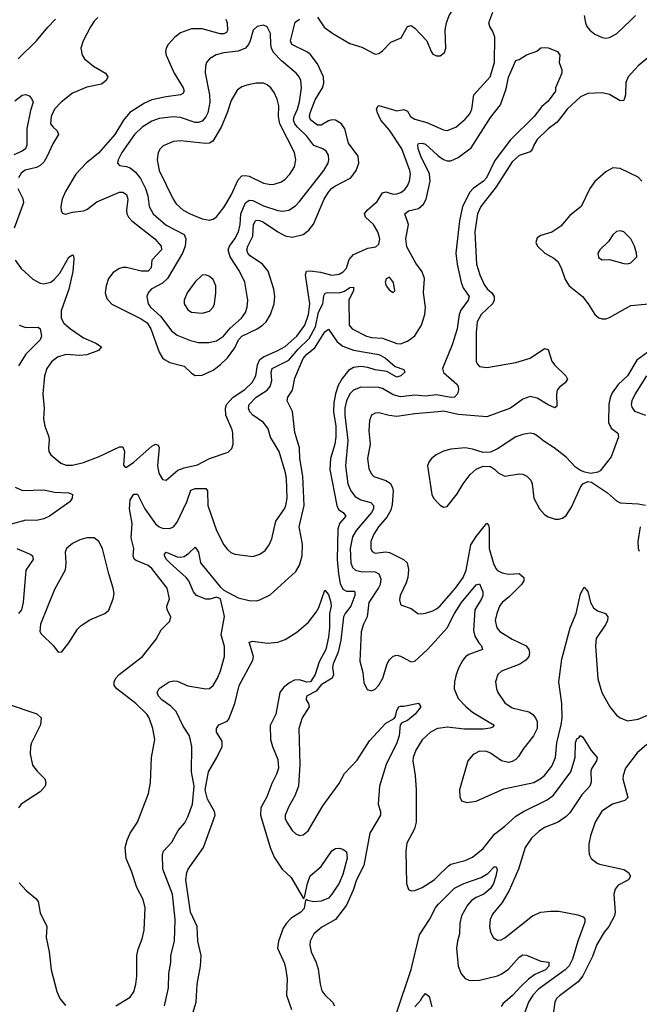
# Model space of a CAD drawing. Header units: inches. Extents: x 1682530 to 1839546, y 640742 to 791647.
# Tile 403 of 656: x 1747677 to 1751116, y 741338 to 746808. Entities that reach past the tile are written whole.
import ezdxf

# ---------------------------------------------------------------- set-up
doc = ezdxf.new("R2010")
doc.units = ezdxf.units.IN
doc.header["$MEASUREMENT"] = 0
doc.layers.add('B7744', color=7, linetype='Continuous')
doc.layers.add('B7754', color=7, linetype='Continuous')

msp = doc.modelspace()

# ---------------------------------------------------------------- linework, layer by layer
at = {"layer": 'B7744', "color": 5}
for points, elevation in [([(1747667.8, 746590), (1747770.5, 746690), (1747833.3, 746766.7), (1747875.5, 746810)], 680), ([(1748110, 746820.3), (1748090, 746799.3), (1748070, 746767.4), (1748028.4, 746690), (1748016.6, 746650), (1748023.2, 746610), (1748036.2, 746590), (1748087.1, 746550), (1748152, 746510), (1748165.2, 746490), (1748157.3, 746470), (1748130.6, 746449.4), (1748050, 746432.6), (1747970, 746399), (1747906.2, 746350), (1747870, 746309.7), (1747851.8, 746270), (1747848.4, 746230), (1747862.3, 746210), (1747885.2, 746190), (1747891.3, 746170), (1747861.1, 746118.9), (1747829, 746050), (1747810, 746017.1), (1747790, 745997), (1747770, 745987.3), (1747707.5, 745972.5), (1747685, 745955), (1747669.4, 745930)], 680), ([(1748821.5, 746810), (1748828.6, 746790), (1748830, 746747), (1748824.1, 746735.9), (1748810, 746728.2), (1748790, 746729.4), (1748690, 746756.4), (1748630, 746756.3), (1748570, 746735.5), (1748538.4, 746710), (1748501.3, 746670), (1748489.1, 746650), (1748486.2, 746630), (1748490.2, 746610), (1748535, 746510), (1748583.8, 746430), (1748588.9, 746410), (1748582.5, 746397.5), (1748570.1, 746389.9), (1748490, 746379.1), (1748410, 746362.1), (1748370, 746343.9), (1748288.5, 746291.5), (1748252.7, 746250), (1748205.3, 746170), (1748113.6, 746066.4), (1748045.1, 746010), (1747988.8, 745950), (1747930, 745853.7), (1747912, 745810), (1747905, 745770), (1747906.7, 745746.7), (1747913.4, 745733.4), (1747930, 745727.6), (1747970, 745739.3), (1748030, 745745.5), (1748050, 745752.6), (1748104.8, 745795.2), (1748230, 745848.9), (1748250, 745850.1), (1748270, 745836.5), (1748276.4, 745810), (1748269.6, 745749.6), (1748271.9, 745730), (1748281.1, 745710), (1748299.8, 745690), (1748427.4, 745590), (1748462.2, 745550), (1748463.8, 745530), (1748410, 745471.9), (1748407, 745430), (1748390, 745411.6), (1748350, 745410.4), (1748270, 745430.5), (1748250, 745431.3), (1748230, 745426), (1748196.1, 745403.9), (1748170.2, 745370), (1748156.3, 745330), (1748151.1, 745290), (1748159.6, 745259.6), (1748187.8, 745227.8), (1748350, 745146.3), (1748383.6, 745123.6), (1748405.2, 745090), (1748450, 744960.3), (1748469, 744929), (1748479.8, 744919.8), (1748510, 744902.9), (1748590, 744882.6), (1748630, 744844.6), (1748650, 744831.5), (1748690, 744832.9), (1748750, 744860.5), (1748790.3, 744889.7), (1748830, 744930.1), (1748870, 744985.7), (1748891.2, 745030), (1748909.9, 745050), (1748995, 745090), (1749024.8, 745110), (1749044.9, 745130), (1749068.5, 745170), (1749089.8, 745230), (1749093.3, 745270), (1749087.3, 745310), (1749055.6, 745410), (1749025, 745450), (1748955.9, 745495.9), (1748943.6, 745510), (1748937.9, 745530), (1748942.9, 745550), (1748970, 745606), (1748975.2, 745670), (1748985, 745690), (1748990, 745693.8), (1749008.1, 745691.9), (1749030, 745683.1), (1749110, 745628.4), (1749150, 745607.3), (1749190, 745600.4), (1749250, 745614.7), (1749281.8, 745638.2), (1749307.8, 745672.2), (1749366.7, 745810), (1749390.4, 745850), (1749409.1, 745870.9), (1749430, 745885.6), (1749514.4, 745930), (1749544.7, 745970), (1749559.5, 746010), (1749555.8, 746050), (1749502.4, 746122.4), (1749482.1, 746202.1), (1749463.5, 746230), (1749430, 746249.8), (1749410, 746251.6), (1749390, 746246.2), (1749350, 746222), (1749330, 746220.8), (1749291.2, 746251.2), (1749285, 746270), (1749288.3, 746290), (1749317, 746363), (1749357.9, 746430), (1749365.2, 746454.8), (1749363.4, 746490), (1749330, 746561.8), (1749290, 746615.3), (1749270, 746629.9), (1749188.2, 746670), (1749179.2, 746690), (1749205.8, 746794.2), (1749229.5, 746810.5)], 720), ([(1749330, 746822.2), (1749366.9, 746766.9), (1749414.5, 746730), (1749510, 746675.8), (1749575.8, 746655.8), (1749650, 746616.9), (1749670, 746618.9), (1749690, 746633.8), (1749737.4, 746682.6), (1749793.4, 746706.6), (1749830, 746770.2), (1749850, 746775.5), (1749870, 746761.2), (1749937, 746690), (1749960.4, 746630), (1749970, 746616.3), (1749990, 746606.4), (1750000, 746606.4)], 720), ([(1747650, 746356.5), (1747690, 746388.2), (1747710, 746392.7), (1747730, 746384.9), (1747743, 746370), (1747751.3, 746350), (1747737.1, 746302.9), (1747716.9, 746203.1), (1747717, 746110), (1747708.4, 746090), (1747690, 746076.7), (1747643.2, 746056.8)], 660), ([(1747652.2, 745472.2), (1747685.4, 745425.4), (1747750, 745365.6), (1747790, 745343.2), (1747810, 745339.8), (1747850, 745349.5), (1747870, 745366), (1747899.9, 745400.1), (1747950, 745487.7), (1747970, 745502.4), (1747975.2, 745495.2), (1747976.9, 745476.9), (1747970.7, 745409.3), (1747949.7, 745310), (1747906.9, 745190), (1747906.6, 745150), (1747921.7, 745121.7), (1747958.7, 745090), (1748030, 745040.7), (1748099.5, 745010), (1748130.5, 744990), (1748114.4, 744970), (1748050, 744946.2), (1748010, 744941.6), (1747932.8, 744947.2), (1747886.9, 744933.1), (1747852.6, 744907.4), (1747827.3, 744870), (1747815, 744830), (1747804.5, 744730), (1747812.1, 744650), (1747809.4, 744590), (1747815.5, 744550), (1747838.5, 744490), (1747840.8, 744470), (1747835.8, 744430), (1747838.4, 744410), (1747850, 744390.7), (1747904.3, 744344.3), (1747934, 744334), (1747970, 744332.8), (1748030, 744347.4), (1748118.6, 744381.4), (1748230, 744434.5), (1748250, 744434.3), (1748259.3, 744410), (1748253, 744333), (1748262.3, 744322.3), (1748270, 744321.3), (1748310, 744349.3), (1748410, 744438.4), (1748430, 744449), (1748444.6, 744444.6), (1748451.4, 744431.4), (1748442.3, 744330), (1748448.9, 744288.9), (1748470, 744254.4), (1748490, 744250.4), (1748554.6, 744305.4), (1748590, 744319), (1748664.3, 744335.7), (1748730, 744370.1), (1748833.8, 744406.2), (1748853.9, 744426.1), (1748862, 744450), (1748859.4, 744510), (1748855.7, 744530), (1748821.6, 744610), (1748818.7, 744650), (1748825.3, 744670), (1748861.9, 744710), (1748925.8, 744754.2), (1748967.2, 744792.8), (1748987.6, 744830), (1748996.2, 744890), (1749010, 744920.7), (1749030, 744935.4), (1749110, 744969.7), (1749150, 744993.1), (1749214.9, 745050), (1749259.2, 745110), (1749279.9, 745170), (1749287.9, 745230), (1749263.5, 745390), (1749269.5, 745410.5), (1749290, 745413.2), (1749346.1, 745406.1), (1749410, 745387.9), (1749450, 745393.6), (1749472.7, 745407.3), (1749490, 745428), (1749505, 745475), (1749530, 745503.6), (1749610, 745538.4), (1749654.4, 745545.6), (1749670, 745560.7), (1749675.1, 745590), (1749664.8, 745630), (1749641.2, 745670), (1749596.8, 745710), (1749591.6, 745730), (1749605, 745750), (1749661.9, 745798.1), (1749690, 745846.5), (1749710, 745850.7), (1749750, 745838.3), (1749770, 745840.7), (1749791.6, 745848.4), (1749814.9, 745865.1), (1749830, 745884.9), (1749840.9, 745910), (1749846, 745950), (1749843.2, 745970), (1749798.7, 746090), (1749730, 746193.6), (1749681.9, 746250), (1749662.9, 746290), (1749657.3, 746310), (1749660.2, 746319.8), (1749670, 746330.2), (1749770, 746300.8), (1749810, 746308.2), (1749830, 746298.7), (1749845.5, 746270), (1749870, 746255.1), (1749936.3, 746236.3), (1750000, 746208.2)], 680), ([(1748210, 741330.3), (1748290, 741378.4), (1748310, 741407.7), (1748321.5, 741450), (1748326.1, 741493.9), (1748326, 741610), (1748334.5, 741645.5), (1748357, 741703), (1748367.8, 741750), (1748373.5, 741873.5), (1748361.1, 741921.1), (1748326.6, 741986.6), (1748297.6, 742077.6), (1748268.4, 742148.4), (1748262.5, 742210), (1748272.7, 742250), (1748290.6, 742289.4), (1748330.8, 742350), (1748392.4, 742510), (1748403.1, 742570), (1748407.4, 742710), (1748426.2, 742810), (1748415.8, 742870), (1748394.4, 742930), (1748382.5, 742950), (1748321.2, 743010), (1748215.4, 743090), (1748201, 743110), (1748201, 743130), (1748210.6, 743150), (1748229.1, 743170.9), (1748357.6, 743270), (1748434.1, 743365.9), (1748461.6, 743418.4), (1748510, 743467.3), (1748516.3, 743490), (1748494.5, 743530), (1748494, 743550), (1748507.8, 743590), (1748495.1, 743650), (1748410, 743759.9), (1748390, 743775.7), (1748323.4, 743803.4), (1748314.4, 743810), (1748307.2, 743827.2), (1748310.5, 743870), (1748295.5, 743930), (1748300.1, 744010), (1748285.4, 744090), (1748290, 744140.3), (1748310, 744171.4), (1748330, 744172.2), (1748372, 744090), (1748430, 744006.6), (1748450, 743990.9), (1748470, 743982.8), (1748510, 743980.6), (1748530, 743990.2), (1748550, 744016.5), (1748604.5, 744130), (1748625.9, 744194.1), (1748650, 744204.2), (1748710, 744203.7), (1748719.1, 744190), (1748721.1, 744110), (1748769.2, 743970), (1748810, 743890.4), (1748830, 743864.4), (1748848.3, 743848.3), (1748870, 743839.6), (1748970, 743826.3), (1749010, 743838), (1749040, 743860), (1749062.3, 743890), (1749075.9, 743924.1), (1749097.6, 744022.4), (1749145.8, 744090), (1749153.7, 744110), (1749161.5, 744150), (1749158.3, 744258.3), (1749153, 744290), (1749116.8, 744410), (1749069.1, 744489.1), (1749055.8, 744535.8), (1749029.7, 744570), (1748970.9, 744610.9), (1748953.7, 744630), (1748946, 744650), (1748951.1, 744670), (1748989.9, 744710), (1749050.9, 744749.1), (1749066.4, 744770), (1749075.7, 744804.3), (1749072.4, 744850), (1749078.9, 744870), (1749170, 744916.6), (1749222.5, 744977.5), (1749284.1, 745035.9), (1749317.9, 745102.1), (1749336.1, 745183.9), (1749358.7, 745230), (1749365.7, 745274.3), (1749372, 745288), (1749387.8, 745292.2), (1749450, 745290.1), (1749479.8, 745300.2), (1749510, 745319.8), (1749530, 745322), (1749530, 745303), (1749503.9, 745250), (1749506.4, 745110), (1749522.6, 745090), (1749601.3, 745050), (1749630, 745041.7), (1749690, 745038.3), (1749770, 745008.8), (1749790, 745006.9), (1749830, 745021.1), (1749870, 745050.9), (1749907.3, 745110), (1749925.1, 745170), (1749929.5, 745210), (1749918.2, 745290), (1749922.9, 745370), (1749910, 745407.7), (1749875, 745455), (1749826.6, 745546.6), (1749820.5, 745590), (1749834.5, 745670), (1749814.5, 745730), (1749834.7, 745745.3), (1749890, 745759.5), (1749917.8, 745782.2), (1749932.7, 745810), (1749955.1, 745910), (1749951.5, 745951.5), (1749903, 746050), (1749888.3, 746090), (1749886.6, 746113.4), (1749890, 746119.1), (1749910, 746122.6), (1749930, 746115.8), (1749995.3, 746055.3), (1750000, 746052.1)], 660), ([(1747666.5, 745870), (1747694.3, 745814.3), (1747696.8, 745790), (1747646.5, 745650)], 680), ([(1747673.7, 745110), (1747710, 745097.1), (1747779.6, 745099.6), (1747790.2, 745090.2), (1747797.1, 745050), (1747790.2, 745030), (1747710.9, 744950), (1747670, 744885.7)], 660), ([(1748479.8, 741330), (1748503.1, 741430), (1748503.8, 741510), (1748515.3, 741570), (1748516.5, 741610), (1748536.2, 741690), (1748539.9, 741810), (1748524.7, 741950), (1748470.6, 742090), (1748469, 742170), (1748475.6, 742190), (1748521.4, 742238.6), (1748555.4, 742304.6), (1748593, 742347), (1748610, 742379.3), (1748636.8, 742450), (1748645.5, 742550), (1748629.8, 742630), (1748632.7, 742770), (1748619.3, 742830), (1748583.9, 742883.9), (1748544.8, 742964.8), (1748514.7, 742994.7), (1748466.2, 743030), (1748446.9, 743050), (1748439.6, 743070), (1748450, 743092.7), (1748506.6, 743130), (1748530, 743136), (1748550, 743132.7), (1748610, 743108), (1748709.8, 743090.2), (1748730, 743092.6), (1748750, 743108.8), (1748775, 743150), (1748792.2, 743190), (1748814.1, 743270), (1748813.7, 743326.3), (1748795.6, 743390), (1748812.7, 743492.7), (1748790.5, 743590.5), (1748770, 743600.2), (1748731.2, 743588.8), (1748710, 743589.1), (1748658.8, 743610), (1748642, 743630), (1748614.9, 743690), (1748600.7, 743710), (1748509.2, 743790), (1748491.7, 743810), (1748480.3, 743830), (1748480.9, 743839.1), (1748490, 743850.1), (1748550, 743824.4), (1748570, 743821.9), (1748590, 743825.9), (1748616, 743844), (1748650, 743878.4), (1748669.3, 743849.3), (1748680.8, 743790), (1748790, 743656.8), (1748810, 743638.9), (1748890, 743595.5), (1748950, 743580.9), (1748990, 743580.5), (1749010, 743585.5), (1749066.5, 743613.5), (1749210, 743741.7), (1749230, 743777.1), (1749244, 743830), (1749246.5, 743893.5), (1749228.8, 743990), (1749255.2, 744110), (1749248.8, 744271.2), (1749232.5, 744370), (1749230.3, 744430), (1749204.5, 744515.5), (1749191.3, 744631.3), (1749161.8, 744690), (1749165.5, 744710), (1749191.4, 744750), (1749204.2, 744815.8), (1749250, 744925.3), (1749271, 744950), (1749315.1, 744984.9), (1749370, 745073.6), (1749390, 745088.1), (1749438.5, 745018.5), (1749470, 744993.6), (1749530, 744971.9), (1749670, 744947), (1749705.4, 744930), (1749761, 744881), (1749810, 744864.7), (1749814.9, 744850), (1749792.7, 744830), (1749770, 744822.4), (1749713.9, 744853.9), (1749650, 744862), (1749610, 744874.9), (1749570, 744881), (1749530, 744875.8), (1749501.7, 744858.3), (1749465.9, 744814.1), (1749445.1, 744774.9), (1749429.7, 744730.3), (1749421.1, 744678.9), (1749419.3, 744630), (1749431.2, 744550), (1749432.4, 744490), (1749425.8, 744450), (1749402.5, 744370), (1749399, 744310), (1749436.4, 744110), (1749446.8, 744086.8), (1749472.2, 744070), (1749486.3, 744050), (1749451.9, 744010), (1749442.4, 743977.6), (1749438.4, 743810), (1749445.5, 743730), (1749456.3, 743676.3), (1749470, 743643.7), (1749490, 743632.9), (1749533.1, 743633.1), (1749536.9, 743630), (1749537.7, 743610), (1749514.6, 743550), (1749482.9, 743510), (1749474.2, 743490), (1749459.7, 743360.3), (1749444.8, 743295.2), (1749417.6, 743230), (1749413.6, 743210), (1749417.8, 743170), (1749411.6, 743150), (1749350, 743112.1), (1749321.6, 743078.4), (1749268.9, 743050), (1749266, 743030), (1749279.5, 743010), (1749282.8, 742990), (1749245.3, 742930), (1749226.7, 742870), (1749231.9, 742670), (1749223.9, 742550), (1749204.1, 742495.9), (1749170, 742437), (1749150.3, 742390), (1749150.4, 742370), (1749158.7, 742350), (1749190, 742303.7), (1749210, 742284.6), (1749230, 742276.5), (1749250, 742280.3), (1749277.3, 742302.7), (1749359, 742441), (1749450, 742564.9), (1749480.2, 742619.8), (1749550, 742695.2), (1749617.8, 742802.2), (1749710, 742900.2), (1749754.9, 742925.1), (1749762.6, 742937.4), (1749770, 742970.8), (1749782, 742990), (1749790, 742994.9), (1749810, 742993.7), (1749890, 743011), (1749902.8, 742990), (1749871.6, 742950), (1749830, 742915.1), (1749798.3, 742901.7), (1749788.8, 742891.2), (1749782.6, 742830), (1749770.1, 742790), (1749710.8, 742670), (1749674.6, 742550), (1749667.2, 742450), (1749680.3, 742410), (1749679.6, 742390), (1749620.6, 742290), (1749586.2, 742110), (1749545.8, 742030), (1749527, 741973), (1749491.3, 741890), (1749430.1, 741809.9), (1749353.3, 741766.7), (1749309.4, 741730.6), (1749288.9, 741690), (1749287.8, 741667.8), (1749294.9, 741630), (1749323.2, 741570), (1749333.7, 741533.7), (1749344, 741450), (1749353.4, 741413.4), (1749370.2, 741390.2), (1749412.2, 741350), (1749423.7, 741330)], 640), ([(1750000, 744721.5), (1749990, 744723.3), (1749930, 744716.9), (1749870, 744721.2), (1749790, 744713.4), (1749750, 744724.7), (1749690, 744758.4), (1749670, 744763.9), (1749570, 744767.2), (1749530.2, 744750), (1749510, 744729.8), (1749491, 744690), (1749481.6, 744650), (1749480.8, 744610), (1749499.1, 744470), (1749485.9, 744330), (1749498.4, 744230), (1749514, 744190), (1749539.3, 744159.3), (1749570, 744140.8), (1749625.4, 744125.4), (1749641, 744110), (1749640.1, 744090), (1749630.1, 744070), (1749544.3, 743970), (1749524.3, 743935.7), (1749511.4, 743870), (1749514.5, 743790), (1749524.3, 743764.3), (1749540.8, 743750), (1749570, 743743), (1749650, 743740.8), (1749670.2, 743730), (1749681, 743701), (1749677.3, 743670), (1749668.7, 743651.3), (1749615.6, 743570), (1749605.9, 743490), (1749584.6, 743450), (1749571.7, 743408.3), (1749563.9, 743243.9), (1749581.3, 743181.3), (1749586.5, 743126.5), (1749606.4, 743086.4), (1749630, 743079.1), (1749650, 743088.4), (1749670, 743110.4), (1749692.4, 743150), (1749716.8, 743230), (1749730, 743252.7), (1749750, 743271.6), (1749770, 743278), (1749790, 743272.9), (1749850, 743240.9), (1749870, 743244.9), (1749941, 743310), (1750000, 743374.5)], 660), ([(1750000, 744629.6), (1749870, 744617.6), (1749770, 744603.4), (1749728.2, 744608.2), (1749670, 744624), (1749650, 744622), (1749630, 744611.3), (1749618, 744582), (1749615.2, 744524.8), (1749621.4, 744450), (1749606.8, 744370), (1749614.8, 744314.8), (1749627, 744287), (1749642.6, 744270), (1749710, 744247.4), (1749733.3, 744233.3), (1749746.4, 744210), (1749749.1, 744189.1), (1749744.6, 744115.4), (1749736.7, 744083.3), (1749715.4, 744044.6), (1749668.5, 743990), (1749641.9, 743950), (1749626.1, 743910), (1749625, 743870), (1749632.9, 743852.9), (1749650, 743844.1), (1749710, 743851.4), (1749730, 743848.8), (1749807, 743810), (1749827.7, 743790), (1749834.1, 743754.1), (1749830.7, 743710), (1749821.2, 743678.8), (1749788, 743610), (1749784.4, 743584.4), (1749790, 743561), (1749795.5, 743555.5), (1749850, 743536.4), (1749886.8, 743510), (1749907.6, 743507.6), (1749930, 743510.3), (1749970, 743524.7), (1749990, 743534.4), (1750000, 743543.3)], 680), ([(1750000, 744395.7), (1749989, 744390), (1749962.8, 744370), (1749947.3, 744350), (1749940.2, 744330), (1749963.8, 744170), (1749974.3, 744150), (1750000, 744122.5)], 720), ([(1747651, 744211), (1747692.7, 744192.7), (1747810, 744195.7), (1747870, 744183), (1747950, 744178.9), (1747970.4, 744170), (1747968.2, 744150), (1747954, 744130), (1747841.1, 744050), (1747810, 744034.6), (1747770, 744026.3), (1747710, 744027.1), (1747630, 744005.8)], 660), ([(1747660.2, 743870), (1747737.6, 743837.6), (1747747.3, 743830), (1747751.1, 743810), (1747710.2, 743750), (1747696.4, 743570), (1747687.2, 743530), (1747670.1, 743509.9)], 660), ([(1748638.3, 741290), (1748655.9, 741350), (1748661.4, 741450), (1748679.8, 741550), (1748684.7, 741610), (1748664.7, 741690), (1748660.9, 741770), (1748625.7, 741850), (1748598.7, 742030), (1748604.3, 742070), (1748611.7, 742090), (1748697.4, 742210), (1748761.4, 742390), (1748758.4, 742410), (1748718.7, 742478.7), (1748706.7, 742530), (1748724.4, 742630), (1748771.7, 742710), (1748800.5, 742770), (1748799.7, 742799.7), (1748769.7, 742850), (1748769.7, 742870), (1748782.9, 742890), (1748828.4, 742911.6), (1748837.8, 742922.2), (1748871.2, 743010), (1748894.6, 743110), (1748971.2, 743250), (1748974, 743270), (1748949.7, 743350.3), (1748970, 743355.8), (1749050, 743343.8), (1749110, 743350.4), (1749150, 743364.4), (1749214.3, 743405.7), (1749279.1, 743460.9), (1749323, 743517), (1749336.9, 743543.1), (1749370, 743638.8), (1749390, 743615.5), (1749403.5, 743570), (1749405, 743550), (1749397.2, 743510), (1749395.9, 743430), (1749390, 743377.2), (1749376.9, 743310), (1749338.7, 743241.3), (1749317.7, 743170), (1749291.4, 743130), (1749270, 743127.7), (1749230, 743140.9), (1749201.9, 743138.1), (1749175.2, 743124.8), (1749141.2, 743098.8), (1749119.8, 743070), (1749098, 742950), (1749066.4, 742886.4), (1749069.4, 742810), (1749080.1, 742770), (1749110, 742698.4), (1749112.5, 742650), (1749102.9, 742617.1), (1749075.5, 742564.5), (1749049.3, 742490), (1749016.1, 742430), (1749013.4, 742390), (1749067.8, 742210), (1749090, 742156.5), (1749133.4, 742090), (1749183.5, 742043.5), (1749250, 741928.2), (1749253.2, 741926.8), (1749258.7, 741941.3), (1749273.7, 742010), (1749288.7, 742051.3), (1749350, 742104.4), (1749410, 742190.2), (1749430, 742204.4), (1749450, 742206.5), (1749470, 742200.8), (1749490, 742185.5), (1749493.9, 742150), (1749470, 742059.1), (1749450, 742010.9), (1749410, 741949.9), (1749390, 741928.6), (1749350, 741911), (1749308.1, 741908.1), (1749275.3, 741915.3), (1749270, 741920.7), (1749262.6, 741917.4), (1749256.1, 741870), (1749237.9, 741850), (1749183.5, 741816.5), (1749158.5, 741790), (1749138.8, 741761.2), (1749112.9, 741690), (1749108.4, 741650), (1749145.8, 741565.8), (1749154.4, 741530), (1749160.9, 741480.9), (1749157.7, 741390), (1749185.5, 741310)], 620), ([(1747600.7, 743010), (1747771.3, 742951.3), (1747796.4, 742930), (1747791.6, 742890), (1747742.4, 742790), (1747736.4, 742770), (1747734.4, 742730), (1747747.7, 742667.7), (1747772.7, 742632.7), (1747815.5, 742590), (1747822.4, 742570), (1747817.6, 742550), (1747790, 742518.7), (1747685.5, 742450), (1747670.5, 742430)], 660), ([(1750000, 742870.7), (1749995.5, 742870), (1749958, 742850), (1749910, 742807.4), (1749876.6, 742750), (1749860.2, 742710), (1749858.4, 742690), (1749871.4, 742610), (1749878.2, 742530), (1749877.4, 742350), (1749867.4, 742312.6), (1749825.9, 742234.1), (1749820.9, 742190), (1749824.4, 742010), (1749835.9, 741975.9), (1749850, 741968), (1749870, 741970.4), (1749910, 741987.2), (1749976.9, 742030), (1750000, 742052.6)], 660), ([(1747673.8, 742013.8), (1747711.7, 741970), (1747766.2, 741926.2), (1747778.5, 741910), (1747790, 741847.3), (1747827.4, 741770), (1747824.4, 741710), (1747839.7, 741630), (1747851.6, 741530), (1747882.3, 741410), (1747900.2, 741370), (1747930, 741332)], 660), ([(1749768, 741290), (1749850, 741532.7), (1749896.3, 741723.7), (1749951.3, 741808.7), (1749985.4, 741874.6), (1750000, 741893.9)], 640), ([(1749870, 741325.3), (1749901, 741359), (1749910, 741376.3), (1749930, 741398), (1749950, 741381), (1749964.4, 741324.4)], 620)]:
    msp.add_lwpolyline(points, dxfattribs=dict(at, elevation=elevation))
for points, elevation in [([(1749030, 746777.6), (1748994.8, 746770), (1748972.4, 746750), (1748956, 746690), (1748946.4, 746670), (1748929.2, 746650), (1748890, 746633.1), (1748810, 746623.4), (1748767.4, 746612.6), (1748730.4, 746590), (1748713.4, 746570), (1748707.6, 746550), (1748707.1, 746512.9), (1748730.6, 746390.6), (1748731.5, 746350), (1748720.1, 746290), (1748710, 746268.9), (1748690, 746244.2), (1748670, 746235.7), (1748650, 746236), (1748570, 746264), (1748530, 746268.6), (1748450, 746259), (1748410, 746243.2), (1748355.6, 746210), (1748314.3, 746170), (1748243.8, 746070), (1748222.8, 746030), (1748220.3, 746010), (1748230, 745998.4), (1748270, 745993), (1748290, 745984.8), (1748319.8, 745959.8), (1748346.3, 745926.3), (1748375.7, 745870), (1748387.3, 745830), (1748396.1, 745770), (1748417.1, 745730), (1748490, 745666.1), (1748590, 745614.3), (1748599.5, 745590), (1748594.7, 745550), (1748580.7, 745510), (1748497.5, 745370), (1748470, 745344.1), (1748406, 745310), (1748389.4, 745290.6), (1748383.2, 745270), (1748389.4, 745230), (1748403.5, 745210), (1748459.3, 745159.3), (1748519.6, 745079.6), (1748550, 745055.3), (1748625, 745025), (1748670, 745014.8), (1748725.7, 745014.3), (1748770, 745024.3), (1748807.8, 745050), (1748845.8, 745094.2), (1748907.2, 745150), (1748930, 745181.1), (1748939.8, 745210), (1748942.3, 745250), (1748927.2, 745350), (1748897.7, 745410), (1748844.9, 745490), (1748834.7, 745530), (1748841.5, 745550), (1748871.5, 745590), (1748890.8, 745630), (1748900.3, 745670), (1748904, 745730), (1748929.3, 745790.7), (1748950, 745805.6), (1748970, 745803.1), (1749030, 745774.5), (1749110, 745748.3), (1749135.7, 745744.3), (1749171.1, 745748.9), (1749207.1, 745772.9), (1749230, 745798), (1749365.7, 745970), (1749388.9, 746010), (1749393.5, 746030), (1749390, 746055.1), (1749377.2, 746077.2), (1749359.5, 746090), (1749310, 746107.9), (1749270, 746161.1), (1749218.4, 746210), (1749203.5, 746230), (1749197.3, 746250), (1749200.3, 746270), (1749219.5, 746310), (1749230, 746350.7), (1749240.9, 746430), (1749237.1, 746470), (1749227.7, 746490), (1749210.9, 746510), (1749130, 746579), (1749085.4, 746625.4), (1749074, 746650), (1749070.5, 746670), (1749069.7, 746730), (1749050, 746767)], 740), ([(1749030, 746455.1), (1748990, 746454.2), (1748936.7, 746443.3), (1748910, 746434.3), (1748883.9, 746416.1), (1748850, 746359.6), (1748828.9, 746290), (1748794.5, 746210), (1748747.9, 746132.1), (1748730, 746122.4), (1748710, 746119.5), (1748570, 746135), (1748530, 746131.4), (1748473.1, 746106.9), (1748455.6, 746090), (1748445.5, 746070), (1748439.3, 746030), (1748451.7, 745970), (1748528.5, 745810), (1748545.5, 745785.5), (1748584, 745750), (1748623.1, 745730), (1748690, 745701.6), (1748730, 745694.6), (1748750, 745698.7), (1748770, 745711.8), (1748810, 745763.6), (1748850, 745833.8), (1748890, 745918.7), (1748910, 745941.2), (1748930, 745943), (1748950, 745937.6), (1749030, 745900.1), (1749070, 745892.6), (1749090, 745893.5), (1749130, 745906.5), (1749150, 745921.3), (1749176.8, 745950), (1749201.6, 745990), (1749209, 746030), (1749201.4, 746070), (1749120.6, 746230), (1749114.2, 746270), (1749115.2, 746330), (1749106.7, 746366.7), (1749090, 746403), (1749070, 746428.4), (1749050, 746445.6)], 760), ([(1748710, 745389.6), (1748690, 745387.8), (1748650, 745351.2), (1748605.5, 745290), (1748590.4, 745250.4), (1748590.3, 745230), (1748610, 745196.4), (1748630, 745182.7), (1748690, 745177.4), (1748730, 745188.9), (1748749.7, 745210), (1748758.5, 745230), (1748765.7, 745290), (1748765.4, 745330), (1748750, 745364.5), (1748730, 745381.6)], 760), ([(1749730, 745377.2), (1749710.9, 745369.1), (1749705.5, 745350), (1749711, 745330), (1749730, 745304.7), (1749750, 745292), (1749759, 745301), (1749752.5, 745347.5)], 680), ([(1748050, 743929.6), (1748010, 743918.4), (1747970, 743897.6), (1747937.1, 743870), (1747928.7, 743850), (1747932.7, 743790), (1747928.2, 743750), (1747870, 743642.9), (1747792.3, 743450), (1747788.5, 743410), (1747795.8, 743395.8), (1747864.9, 743330), (1747890, 743294.8), (1747910, 743297.1), (1747950, 743346.4), (1747998.2, 743421.8), (1748017.4, 743442.6), (1748066.4, 743473.6), (1748149.8, 743510), (1748171.8, 743528.2), (1748194.8, 743590), (1748200.1, 743619.9), (1748196.2, 743650), (1748171.2, 743728.8), (1748136.3, 743870), (1748115.1, 743910), (1748090, 743929.4)], 680)]:
    msp.add_lwpolyline(points, close=True, dxfattribs=dict(at, elevation=elevation))
at = {"layer": 'B7754', "color": 5}
for points, elevation in [([(1750000, 746606.4), (1750010, 746606.4), (1750034.1, 746625.9), (1750042.4, 746650), (1750038.9, 746750), (1750046, 746790), (1750060.5, 746830), (1750111.4, 746908.6), (1750122.1, 746937.9), (1750126.9, 746970), (1750126, 747110), (1750119.9, 747150), (1750102.9, 747190), (1750030, 747277.8), (1750000, 747305)], 720), ([(1750000, 746208.2), (1750030, 746195), (1750050, 746192.6), (1750097.7, 746210), (1750150, 746254.4), (1750175.6, 746284.4), (1750186, 746310), (1750198, 746390), (1750289.2, 746490), (1750311.7, 746570), (1750313.5, 746710), (1750302.9, 746742.9), (1750286, 746770), (1750281.4, 746790), (1750304, 746850)], 680), ([(1750810.2, 746830), (1750816.9, 746790), (1750824.9, 746770), (1750841.1, 746750), (1750870, 746727.7), (1750910, 746709.1), (1750930, 746705.2), (1750950, 746709.1), (1750990.4, 746729.6), (1751070, 746804.3), (1751094.5, 746830)], 680), ([(1751250, 746667.4), (1751110, 746551), (1751053.8, 746490), (1751041, 746459), (1751039.6, 746390), (1751030, 746358.3), (1751010, 746357.7), (1750950, 746391.6), (1750910, 746401.9), (1750830, 746396.8), (1750790, 746378.8), (1750715.8, 746310), (1750660.7, 746239.3), (1750610, 746200.7), (1750550, 746142.7), (1750530.2, 746110), (1750524.1, 746090), (1750510, 746072.9), (1750450, 746052.5), (1750410, 746018.4), (1750321.7, 745878.3), (1750236.1, 745770), (1750217.4, 745730), (1750202.7, 745630), (1750211.9, 745450), (1750230.1, 745390), (1750255.9, 745335.9), (1750272.3, 745312.3), (1750298.2, 745290), (1750310.9, 745270), (1750310.1, 745250), (1750300.5, 745230), (1750238.5, 745170), (1750217.1, 745130), (1750210.2, 745070.2), (1750211.3, 744911.3), (1750215.6, 744895.6), (1750230, 744882), (1750270, 744876.1), (1750430, 744904.2), (1750510, 744927.5), (1750590, 744980.7), (1750610, 744976), (1750630.9, 744910), (1750645.4, 744890), (1750709.3, 744830), (1750717.2, 744810), (1750704.9, 744790), (1750673.3, 744766.7), (1750660.2, 744750), (1750656.3, 744730), (1750658.5, 744661.5), (1750648.2, 744651.8), (1750610, 744668.4), (1750550, 744705.1), (1750510, 744714.4), (1750470, 744700.4), (1750401.5, 744650), (1750270, 744601.4), (1750110, 744613.8), (1750030, 744632.4), (1750000, 744629.6)], 680), ([(1750000, 746052.1), (1750030, 746031.8), (1750050, 746024.2), (1750070, 746023.5), (1750110, 746042.5), (1750183.3, 746096.7), (1750290, 746264.9), (1750345.2, 746334.8), (1750377.2, 746422.8), (1750390, 746488), (1750430, 746581.6), (1750450, 746587), (1750490, 746612.1), (1750547, 746633), (1750570, 746650.6), (1750590, 746654), (1750610.6, 746650.6), (1750662, 746630), (1750676, 746610), (1750671, 746570), (1750686, 746530), (1750686, 746510), (1750650.7, 746429.3), (1750650.4, 746410), (1750610, 746355.6), (1750575.2, 746324.8), (1750531.9, 746270), (1750400.6, 746139.4), (1750313.9, 746026.1), (1750267.2, 745930), (1750251.9, 745910), (1750194.4, 745870), (1750174.7, 745850), (1750135.2, 745770), (1750118.8, 745690), (1750098.5, 745510), (1750105.4, 745450), (1750126.9, 745346.9), (1750138.2, 745318.2), (1750171, 745270), (1750166.6, 745250), (1750126.2, 745193.8), (1750116.1, 745170), (1750104.3, 745090), (1750078.1, 745001.9), (1750022.9, 744870), (1750028.8, 744848.8), (1750103.5, 744783.5), (1750110.4, 744770.4), (1750112.2, 744752.2), (1750107, 744730), (1750090, 744711.4), (1750071.1, 744708.9), (1750000, 744721.5)], 660), ([(1751131.2, 745911.2), (1751110, 745932.1), (1751010, 745981.1), (1750970, 745984.2), (1750930, 745961.6), (1750870, 745908), (1750841.5, 745870), (1750793.7, 745770), (1750730, 745719.2), (1750680, 745660), (1750630, 745628.3), (1750570, 745609.7), (1750550, 745596.2), (1750542, 745570), (1750550.4, 745550), (1750591.1, 745511.1), (1750642.4, 745482.4), (1750663.8, 745463.8), (1750682.2, 745430), (1750705.3, 745365.3), (1750726.7, 745330), (1750801.5, 745270), (1750833.1, 745230), (1750870, 745170.4), (1750892.1, 745152.1), (1750910, 745145.2), (1750930, 745145.8), (1750950, 745152.8), (1751070, 745219.6), (1751170, 745229.6)], 720), ([(1751184.6, 744975.4), (1751103.5, 744916.5), (1751050.7, 744830), (1750998.4, 744781.6), (1750965.2, 744734.8), (1750953.7, 744706.3), (1750947.7, 744672.3), (1750944.8, 744570), (1750959.5, 744539.5), (1750996.9, 744510), (1751000.1, 744490), (1750961, 744379), (1750898.7, 744301.3), (1750886.2, 744293.8), (1750847.2, 744287.2), (1750813.5, 744293.5), (1750790, 744303.5), (1750761.9, 744321.9), (1750710, 744377.6), (1750643.1, 744430), (1750586, 744466), (1750550, 744496.5), (1750530, 744507.1), (1750510.8, 744510.8), (1750470, 744504.3), (1750430, 744489.9), (1750330, 744424.5), (1750290, 744404.6), (1750250, 744403.2), (1750190, 744422.5), (1750150, 744429.2), (1750070, 744422.8), (1750030, 744411.2), (1750000, 744395.7)], 720), ([(1751156.2, 744830), (1751093.1, 744730), (1751074.2, 744690), (1751071.1, 744670), (1751075.1, 744655.1), (1751090, 744633.1), (1751150.3, 744610)], 740), ([(1750000, 744122.5), (1750010, 744111.8), (1750030, 744099.6), (1750050, 744103.6), (1750106, 744174), (1750138.5, 744230), (1750177.8, 744282.2), (1750210, 744310.2), (1750250, 744327.8), (1750290, 744324.9), (1750311.6, 744311.6), (1750332.2, 744290), (1750370, 744272.3), (1750450, 744285.4), (1750470, 744282.4), (1750492.1, 744272.1), (1750513.2, 744250), (1750520.7, 744230), (1750530.3, 744150), (1750563.1, 744090), (1750590, 744059.5), (1750610, 744047), (1750650, 744034), (1750670, 744032.4), (1750690, 744038.4), (1750710, 744054.4), (1750740.7, 744099.3), (1750790, 744210.8), (1750803.7, 744230), (1750830, 744243), (1750850, 744238), (1750939.1, 744179.1), (1750990, 744135.6), (1751010, 744124), (1751110, 744119.1), (1751150, 744110.2)], 720), ([(1750000, 743543.3), (1750010, 743552.1), (1750095.2, 743650), (1750137.6, 743710), (1750154.6, 743750), (1750181.7, 743890), (1750210, 743936.8), (1750270, 744010.2), (1750280, 744000), (1750283.7, 743983.7), (1750282, 743870), (1750306.9, 743786.9), (1750320, 743760), (1750330, 743747.8), (1750355.1, 743735.1), (1750390, 743728.5), (1750450, 743730.9), (1750474.7, 743710), (1750476, 743690), (1750461.5, 743670), (1750396.6, 743603.4), (1750355.6, 743570), (1750340.6, 743550), (1750324.6, 743510), (1750316.3, 743470), (1750325.8, 743430), (1750342.8, 743410), (1750410, 743367.6), (1750488.8, 743328.8), (1750502.8, 743310), (1750507.2, 743290), (1750502.8, 743270), (1750487.2, 743250), (1750453, 743227), (1750351, 743189), (1750330.3, 743170), (1750317.4, 743130), (1750323.6, 743090), (1750331.7, 743070), (1750370, 743012.2), (1750410, 742984.5), (1750502.5, 742962.5), (1750523.7, 742950), (1750540.8, 742930), (1750550.2, 742910), (1750550.2, 742870), (1750529.3, 742830), (1750470, 742754), (1750445.6, 742714.4), (1750430, 742698), (1750410, 742686.6), (1750390, 742682.2), (1750350.6, 742690.6), (1750290, 742734.2), (1750270, 742743.1), (1750230, 742744.2), (1750194.8, 742725.2), (1750165.3, 742690), (1750118.7, 742530), (1750119.3, 742490), (1750128.7, 742468.7), (1750158.8, 742458.8), (1750210, 742466.5), (1750364, 742536), (1750530, 742571.1), (1750565.4, 742590), (1750590, 742610.2), (1750630, 742661.7), (1750650.5, 742710), (1750658.5, 742790), (1750683.2, 742890), (1750688.2, 742928.2), (1750686.3, 743010), (1750670.4, 743130), (1750685.3, 743254.7), (1750733.4, 743430), (1750765.6, 743510), (1750790, 743619.3), (1750810, 743656.3), (1750830, 743631), (1750845.6, 743570), (1750861.5, 743541.5), (1750883.7, 743523.7), (1750928.7, 743508.7), (1750941.6, 743490), (1750939.5, 743470), (1750930.2, 743450), (1750877.2, 743370), (1750872.7, 743330), (1750886, 743146), (1750909.2, 743070), (1750952.1, 742990), (1750990, 742944.7), (1751010, 742929.4), (1751050, 742913.1), (1751110, 742922.2), (1751210, 742965.8)], 680), ([(1751120.8, 743990), (1751108.3, 743910), (1751110.3, 743870.3), (1751116.3, 743856.3)], 720), ([(1750000, 743374.5), (1750050, 743429.2), (1750091.1, 743510), (1750130, 743570.2), (1750210, 743667.6), (1750230, 743673.7), (1750247.1, 743630), (1750247.3, 743610), (1750239.4, 743590), (1750203.3, 743530), (1750195.2, 743415.2), (1750202.5, 743382.5), (1750225.5, 743345.5), (1750240.8, 743330), (1750244.9, 743310), (1750170, 743282.2), (1750151.6, 743268.4), (1750137.1, 743250), (1750113.9, 743210), (1750099.4, 743170), (1750090.2, 743130), (1750089.4, 743090), (1750110, 743037.4), (1750154.4, 742990), (1750190, 742961.7), (1750310.3, 742889.7), (1750301.7, 742878.3), (1750288.1, 742871.9), (1750250, 742866.8), (1750146.2, 742866.2), (1750050, 742878.4), (1750000, 742870.7)], 660), ([(1750000, 742052.6), (1750054.3, 742105.7), (1750070, 742116.1), (1750150, 742138.2), (1750190, 742155.8), (1750250, 742204), (1750314.4, 742285.6), (1750370, 742327.6), (1750430, 742383.6), (1750473.6, 742410), (1750605.2, 742474.8), (1750640.6, 742499.4), (1750736.8, 742630), (1750760.8, 742710), (1750761.4, 742790), (1750770, 742814), (1750781.2, 742818.8), (1750790, 742831.3), (1750802, 742822), (1750848.6, 742748.6), (1750882.8, 742710), (1750878, 742690), (1750852.4, 742650), (1750847.1, 742632.9), (1750848.4, 742571.6), (1750841.6, 742550), (1750797.4, 742502.6), (1750730, 742401.7), (1750710, 742380.9), (1750665.3, 742350), (1750590, 742321.2), (1750559.7, 742300.3), (1750518.4, 742261.6), (1750482.4, 742210), (1750444.8, 742090), (1750393.9, 741970), (1750355.8, 741904.2), (1750301.5, 741838.5), (1750288.3, 741810), (1750284.7, 741770), (1750290, 741738.8), (1750306.9, 741706.9), (1750330, 741694.9), (1750350, 741696.9), (1750370, 741708), (1750523, 741830), (1750569.9, 741850.1), (1750623.5, 741856.5), (1750670, 741855.9), (1750775.8, 741835.8), (1750804.1, 741824.1), (1750813, 741813), (1750814.4, 741794.4), (1750775, 741690), (1750746.3, 741590), (1750727.4, 741552.6), (1750704.2, 741530), (1750556.8, 741423.2), (1750526, 741390), (1750501.1, 741350), (1750479.8, 741290)], 660), ([(1751158.7, 742781.3), (1751104.1, 742735.9), (1751040.1, 742650), (1751025.9, 742610), (1751024.6, 742590), (1751052.8, 742487.2), (1751035.3, 742470), (1750967.4, 742450), (1750908.3, 742411.7), (1750871.5, 742350), (1750845.2, 742274.8), (1750836.6, 742230), (1750835.9, 742195.9), (1750838.5, 742170), (1750848.6, 742148.6), (1750882, 742122), (1750896.1, 742116.1), (1751030, 742086.5), (1751056.9, 742070), (1751066.5, 742050), (1751056.5, 742030), (1750999, 742001), (1750982.7, 741977.3), (1750975.7, 741950), (1750982.7, 741850), (1750977.7, 741830), (1750947.6, 741770), (1750920.5, 741739.5), (1750880.4, 741670), (1750856.3, 741603.7), (1750803.7, 741496.3), (1750776.5, 741463.5), (1750673.7, 741386.3), (1750657.4, 741370), (1750646.7, 741350), (1750625.2, 741190)], 680), ([(1750000, 741893.9), (1750002.6, 741897.4), (1750090, 741983.2), (1750142.6, 742010), (1750237.8, 742042.2), (1750275.2, 742064.8), (1750310, 742102.4), (1750322, 742102), (1750328.1, 742088.1), (1750320.1, 742050), (1750306.5, 742010), (1750290, 741982), (1750252.5, 741950), (1750210, 741932.6), (1750184.7, 741915.3), (1750163.4, 741890), (1750129.3, 741829.3), (1750119.8, 741790), (1750118.5, 741730), (1750106.2, 741690), (1750101.5, 741650), (1750110.8, 741550.8), (1750126.9, 741506.9), (1750150, 741481.7), (1750170, 741472.7), (1750190.2, 741470.2), (1750230, 741473), (1750330, 741496.8), (1750350, 741505), (1750390, 741533), (1750450, 741600.2), (1750470, 741613.2), (1750490, 741611.8), (1750570, 741577.8), (1750613.3, 741573.3), (1750613.5, 741550), (1750595.4, 741530), (1750536.4, 741503.6), (1750501.8, 741478.2), (1750459.9, 741440.1), (1750412.5, 741387.5), (1750358.9, 741341.1), (1750350, 741327.1)], 640)]:
    msp.add_lwpolyline(points, dxfattribs=dict(at, elevation=elevation))
at = {"layer": 'B7754', "color": 5, "elevation": 740}
msp.add_lwpolyline([(1751010, 745635.1), (1750990, 745632), (1750970, 745612), (1750944.8, 745575.2), (1750896.3, 745530), (1750886.7, 745510), (1750890, 745486), (1750910, 745474), (1750950, 745474.9), (1751030, 745453), (1751050, 745450.6), (1751070, 745457.3), (1751102, 745490), (1751101.2, 745510), (1751089.4, 745550), (1751069.6, 745589.6), (1751030, 745629.3)], close=True, dxfattribs=at)

doc.saveas('drawing.dxf')
